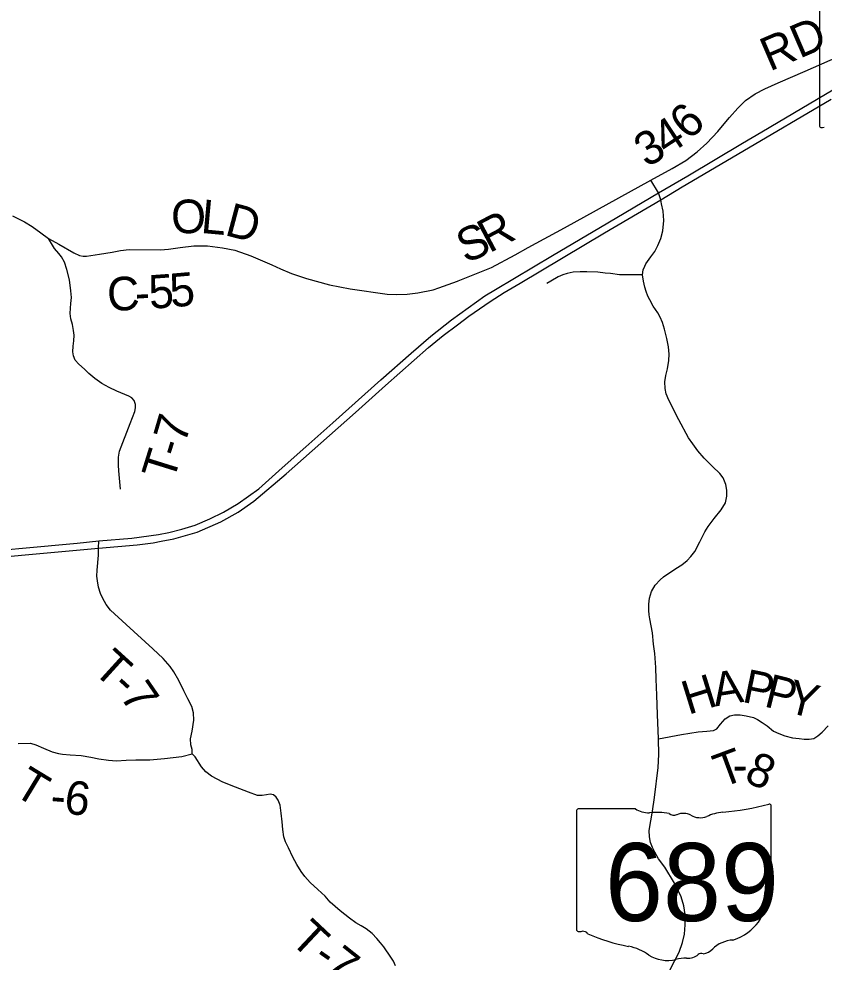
# Model space of a CAD drawing. Extents: x -15 to 405, y -40 to 87.
# Drawn here: x -11.81 to -10.448, y 26.393 to 27.988 of the extents above; entities that cross this region are included whole.
import ezdxf

# ---------------------------------------------------------------- set-up
doc = ezdxf.new("R2010")
doc.units = 0
for name, color, linetype in [('GM_P_State_Location', 7, 'Continuous'), ('GM_X_Minor_Lake', 7, 'Continuous'), ('GM_X_Minor_River', 7, 'Continuous'), ('GM_X_State_Location', 7, 'Continuous'), ('GM_X_Township_Subdivision', 7, 'Continuous'), ('GM_X_Township_Text', 7, 'Continuous')]:
    doc.layers.add(name, color=color, linetype=linetype)

msp = doc.modelspace()

# ---------------------------------------------------------------- linework, layer by layer
at = {"layer": 'GM_P_State_Location'}
for points in [[(-11.6382, 27.1933), (-11.6415, 27.2239), (-11.6421, 27.2336), (-11.6417, 27.247), (-11.6403, 27.2572), (-11.6223, 27.304), (-11.6142, 27.3242), (-11.6129, 27.3305), (-11.6133, 27.3363), (-11.6152, 27.3432), (-11.6191, 27.3477), (-11.6245, 27.3505), (-11.6445, 27.3589), (-11.6576, 27.3649), (-11.6698, 27.3716), (-11.6817, 27.38), (-11.6919, 27.3888), (-11.6996, 27.3959), (-11.7091, 27.4043), (-11.7149, 27.4112), (-11.7177, 27.4183), (-11.719, 27.425), (-11.7183, 27.4351), (-11.7173, 27.4437), (-11.7171, 27.4534), (-11.7179, 27.4614), (-11.7198, 27.4713), (-11.7222, 27.481), (-11.7237, 27.4898), (-11.7233, 27.499), (-11.7222, 27.5068), (-11.7211, 27.5171), (-11.7226, 27.5283), (-11.725, 27.5468), (-11.7291, 27.5647), (-11.7332, 27.5768), (-11.7381, 27.5856), (-11.7427, 27.5916), (-11.75, 27.6), (-11.7601, 27.6168)], [(-10.7553, 27.5552), (-10.7777, 27.5557), (-10.7944, 27.5557), (-10.8097, 27.5577), (-10.8186, 27.5584), (-10.8312, 27.5599), (-10.8497, 27.5606), (-10.861, 27.5606), (-10.8726, 27.5599), (-10.883, 27.5577), (-10.8901, 27.5552), (-10.898, 27.5518), (-10.9106, 27.5449), (-10.9175, 27.5409)], [(-11.5263, 26.8417), (-11.5314, 26.852), (-11.54, 26.8697), (-11.548, 26.8845), (-11.5544, 26.8933), (-11.5663, 26.907), (-11.5837, 26.923), (-11.6291, 26.9643), (-11.6555, 26.9883), (-11.6629, 26.9979), (-11.6685, 27.0084), (-11.6724, 27.0164), (-11.6758, 27.0271), (-11.6773, 27.0378), (-11.6785, 27.0458), (-11.678, 27.0562), (-11.6759, 27.0812), (-11.6754, 27.0932), (-11.6749, 27.1055)], [(-11.1735, 26.3872), (-11.1764, 26.3948), (-11.1811, 26.402), (-11.1932, 26.4192), (-11.1989, 26.426), (-11.2049, 26.4334), (-11.2129, 26.442), (-11.2227, 26.4498), (-11.2312, 26.455), (-11.2402, 26.4599), (-11.2509, 26.4677), (-11.2671, 26.4802), (-11.2755, 26.4872), (-11.2836, 26.4948), (-11.2925, 26.5048), (-11.3044, 26.5161), (-11.3178, 26.528), (-11.3268, 26.5381), (-11.3328, 26.5465), (-11.3403, 26.5584), (-11.3469, 26.5707), (-11.3543, 26.5865), (-11.3596, 26.597), (-11.3624, 26.6052), (-11.3639, 26.6175), (-11.365, 26.6304), (-11.3668, 26.645), (-11.3684, 26.6587), (-11.3715, 26.6673), (-11.3752, 26.6725), (-11.3797, 26.6762), (-11.3851, 26.6772), (-11.3914, 26.6764), (-11.3986, 26.6749), (-11.4068, 26.6754), (-11.4218, 26.6807), (-11.444, 26.6895), (-11.4655, 26.6975), (-11.4848, 26.708), (-11.4942, 26.7152), (-11.5016, 26.7234), (-11.5119, 26.7406), (-11.5174, 26.7455), (-11.5174, 26.7529), (-11.5193, 26.7609), (-11.5201, 26.7708), (-11.5174, 26.7839), (-11.5146, 26.8024), (-11.515, 26.8151), (-11.518, 26.8254), (-11.5246, 26.8383), (-11.5263, 26.8417)], [(-10.7282, 26.7708), (-10.6893, 26.778), (-10.6615, 26.7829), (-10.6468, 26.7839), (-10.6354, 26.7853), (-10.6299, 26.788), (-10.6234, 26.7955), (-10.6158, 26.8045), (-10.6075, 26.8096), (-10.6001, 26.8116), (-10.5905, 26.8114), (-10.5804, 26.8096), (-10.5679, 26.807), (-10.5608, 26.8039), (-10.553, 26.7988), (-10.5445, 26.7929), (-10.534, 26.7839), (-10.5247, 26.7798), (-10.5147, 26.7762), (-10.502, 26.7729), (-10.4906, 26.7713), (-10.4818, 26.7702), (-10.4733, 26.7704), (-10.4657, 26.7715), (-10.4588, 26.776), (-10.4517, 26.7825), (-10.4417, 26.7929)], [(-11.8113, 26.7628), (-11.7908, 26.7636), (-11.7815, 26.7609), (-11.7686, 26.7554), (-11.7542, 26.7492), (-11.7436, 26.7464), (-11.7364, 26.7449), (-11.7237, 26.7439), (-11.7048, 26.7425), (-11.6888, 26.7398), (-11.6752, 26.7371), (-11.659, 26.7351), (-11.6451, 26.7338), (-11.6287, 26.7347), (-11.6124, 26.7353), (-11.5888, 26.7357), (-11.5642, 26.7377), (-11.5347, 26.7412), (-11.5174, 26.7455)]]:
    msp.add_lwpolyline(points, dxfattribs=at)
at = {"layer": 'GM_X_State_Location'}
for points in [[(-11.9748, 27.0773), (-11.8042, 27.0935), (-11.7119, 27.1017), (-11.6749, 27.1055), (-11.6193, 27.1103), (-11.5743, 27.1163), (-11.5567, 27.12), (-11.5347, 27.1253), (-11.5121, 27.1324), (-11.4874, 27.143), (-11.4641, 27.154), (-11.4393, 27.169), (-11.4047, 27.1939), (-11.3648, 27.2292), (-11.3248, 27.2644), (-11.2794, 27.3053), (-11.198, 27.3778), (-11.147, 27.4228), (-11.1134, 27.4517), (-11.0786, 27.4795), (-11.0224, 27.5197), (-11.0041, 27.5307), (-10.9079, 27.5882), (-10.8263, 27.636), (-10.7285, 27.6938), (-10.679, 27.7229), (-10.5862, 27.7782), (-10.5535, 27.7972), (-10.4058, 27.8848)], [(-10.7247, 27.6824), (-10.6883, 27.704), (-10.5858, 27.7645), (-10.4363, 27.8527)], [(-10.7515, 27.5703), (-10.7498, 27.574), (-10.7412, 27.5861), (-10.7349, 27.595), (-10.7296, 27.6053), (-10.7243, 27.6171), (-10.7213, 27.6297), (-10.7192, 27.6471), (-10.7207, 27.663), (-10.7234, 27.6756), (-10.7247, 27.6824), (-10.7285, 27.6938)], [(-11.9849, 27.0644), (-11.7999, 27.0819), (-11.6754, 27.0932), (-11.6103, 27.0991), (-11.5834, 27.1025), (-11.5696, 27.1054), (-11.5481, 27.1092), (-11.5089, 27.1206), (-11.4686, 27.1378), (-11.4396, 27.154), (-11.4129, 27.1725), (-11.3582, 27.219), (-11.2411, 27.3225), (-11.1901, 27.3686), (-11.1173, 27.4327), (-11.0928, 27.4528), (-11.0687, 27.4711), (-11.0491, 27.4857), (-11.0129, 27.5101), (-10.9897, 27.5253), (-10.9625, 27.5412), (-10.8197, 27.6263), (-10.7247, 27.6824)], [(-10.714, 26.3708), (-10.7009, 26.3959), (-10.6935, 26.41), (-10.688, 26.4264), (-10.6847, 26.4408), (-10.6834, 26.4567), (-10.6834, 26.4742), (-10.6855, 26.4888), (-10.6902, 26.5038), (-10.7013, 26.527), (-10.7179, 26.5537), (-10.7282, 26.5682), (-10.7348, 26.5795), (-10.7386, 26.5875), (-10.7417, 26.5955), (-10.7436, 26.6052), (-10.744, 26.616), (-10.7386, 26.6489), (-10.7352, 26.6715), (-10.729, 26.7223), (-10.7276, 26.7443), (-10.7282, 26.7708), (-10.7299, 26.8123), (-10.7315, 26.8449), (-10.7321, 26.8718), (-10.7331, 26.8914), (-10.7345, 26.915), (-10.7366, 26.9308), (-10.7388, 26.9499), (-10.7433, 26.9738), (-10.7443, 26.9807), (-10.7447, 26.9881), (-10.7449, 26.9987), (-10.7435, 27.0089), (-10.7401, 27.0203), (-10.7343, 27.0305), (-10.7258, 27.0395), (-10.7199, 27.045), (-10.699, 27.059), (-10.6887, 27.065), (-10.6799, 27.0723), (-10.6736, 27.0792), (-10.667, 27.0876), (-10.6585, 27.1041), (-10.6503, 27.1208), (-10.6446, 27.1302), (-10.6344, 27.1435), (-10.6223, 27.1581), (-10.6152, 27.1702), (-10.6128, 27.1812), (-10.6126, 27.1912), (-10.6144, 27.201), (-10.6189, 27.2124), (-10.6246, 27.2196), (-10.6368, 27.2316), (-10.6511, 27.2457), (-10.6621, 27.2581), (-10.6705, 27.2695), (-10.6776, 27.2799), (-10.6938, 27.3103), (-10.7111, 27.3436), (-10.7154, 27.3542), (-10.7172, 27.3631), (-10.7178, 27.3744), (-10.7158, 27.385), (-10.7133, 27.3966), (-10.7107, 27.4105), (-10.7101, 27.4211), (-10.7115, 27.4337), (-10.7141, 27.4476), (-10.7182, 27.4635), (-10.7217, 27.4749), (-10.7258, 27.4837), (-10.7296, 27.491), (-10.7374, 27.5027), (-10.7433, 27.5133), (-10.7464, 27.5196), (-10.7492, 27.5275), (-10.7513, 27.5345), (-10.7539, 27.5449), (-10.7553, 27.5552), (-10.7545, 27.564), (-10.7515, 27.5703)]]:
    msp.add_lwpolyline(points, dxfattribs=at)
at = {"layer": 'GM_X_Township_Subdivision'}
for p, q in [((-10.4561, 28.0082), (-10.4561, 27.8081)), ((-10.8673, 26.6489), (-10.8673, 26.4488)), ((-10.7676, 26.6524), (-10.8641, 26.6524)), ((-10.5378, 26.5526), (-10.5378, 26.6573)), ((-10.5378, 26.5527), (-10.5378, 26.5526))]:
    msp.add_line(p, q, dxfattribs=at)
for centre, radius, start, end in [((-10.453, 27.8077), 0.00308, 171.9584, 258.3066), ((-10.4526, 27.8281), 0.0235, 267.339, 280.6039)]:
    msp.add_arc(centre, radius, start, end, dxfattribs=at)
for centre, major_axis, start_param, end_param in [((-10.8636, 26.6493), (0.00382, 0), 1.712693, 3.28349), ((-10.7446, 26.6756), (0.037, 0), 4.042523, 4.731795), ((-10.6552, 26.9252), (0.3495, 0), 4.814394, 5.042369), ((-10.5414, 26.6577), (0.00367, 0), 6.141152, 7.989035), ((-10.7323, 26.54), (0.133, 0), 1.404758, 1.657858), ((-10.7021, 26.6504), (0.0107, 0), 3.836095, 5.185415), ((-10.6864, 26.6272), (0.0222, 0), 0.950623, 2.079405), ((-10.6578, 26.659), (0.0267, 0), 4.081561, 5.145723), ((-10.6106, 26.5912), (0.0703, 0), 1.699011, 2.107814), ((-10.5386, 26.5449), (0.00568, 0), 1.883978, 3.671073), ((-10.5747, 26.5317), (0.0341, 0), 5.934695, 6.695948), ((-10.5417, 26.5522), (0.00393, 0), 5.05454, 6.418171), ((-10.5246, 26.5088), (0.0248, 0), 2.387724, 3.262537), ((-10.6356, 26.4955), (0.0874, 0), 5.101752, 6.440018), ((-10.8635, 26.4484), (0.00385, 0), 3.00124, 4.508301), ((-10.863, 26.4688), (0.0294, 0), 4.665946, 4.897461), ((-10.8569, 26.4372), (0.0106, 0), 0.519207, 1.627899), ((-10.7231, 26.617), (0.2524, 0), 4.195997, 4.488961), ((-10.5987, 26.3926), (0.0479, 0), 1.647645, 2.488434), ((-10.7984, 26.3589), (0.079, 0), 0.823519, 1.323587), ((-10.6594, 26.4294), (0.0282, 0), 4.937069, 5.64225), ((-10.7129, 26.4363), (0.0501, 0), 4.026481, 4.996735), ((-10.684, 26.3671), (0.0412, 0), 1.495662, 1.94098), ((-10.6803, 26.4213), (0.0267, 0), 4.691044, 5.507374), ((-10.6562, 26.4019), (0.00752, 0), 1.147584, 2.315152)]:
    msp.add_ellipse(centre, major_axis=major_axis, ratio=0.8, start_param=start_param, end_param=end_param, dxfattribs=at)
at = {"layer": 'GM_X_Township_Text'}
msp.add_line((-10.7285, 27.6938), (-10.7415, 27.7154), dxfattribs=at)
for points in [[(-10.6174, 27.8105), (-10.6082, 27.8214), (-10.5942, 27.8371), (-10.581, 27.8499), (-10.5651, 27.8613), (-10.5487, 27.8701), (-10.5262, 27.8803), (-10.4806, 27.8997), (-10.3959, 27.9368), (-10.3232, 27.9678), (-10.3177, 27.9702)], [(-11.0674, 27.5452), (-11.011, 27.5679), (-10.971, 27.5892), (-10.9489, 27.6018), (-10.8875, 27.6351), (-10.7415, 27.7154), (-10.7053, 27.735), (-10.6822, 27.7487), (-10.6628, 27.7636), (-10.6465, 27.7778), (-10.6279, 27.798), (-10.6174, 27.8105)], [(-11.821, 27.6553), (-11.801, 27.645), (-11.7881, 27.637), (-11.7734, 27.6263), (-11.7601, 27.6168), (-11.7425, 27.6075), (-11.7176, 27.5925), (-11.7078, 27.5882), (-11.7014, 27.5871), (-11.696, 27.5869), (-11.6738, 27.5903), (-11.6523, 27.594), (-11.6385, 27.5963), (-11.6236, 27.5981), (-11.5706, 27.5975), (-11.5574, 27.5989), (-11.5378, 27.6014), (-11.5142, 27.6043), (-11.4911, 27.6043), (-11.4661, 27.601), (-11.4452, 27.5969), (-11.4179, 27.5874), (-11.3826, 27.5723), (-11.3679, 27.5653), (-11.3494, 27.5578), (-11.3238, 27.5495), (-11.2849, 27.5388), (-11.25, 27.5318), (-11.1876, 27.5225), (-11.1719, 27.5223), (-11.1534, 27.5225), (-11.1356, 27.5248), (-11.1096, 27.5303), (-11.1001, 27.5336), (-11.0683, 27.5448), (-11.0674, 27.5452)]]:
    msp.add_lwpolyline(points, dxfattribs=at)

# ---------------------------------------------------------------- texts
at = {"layer": 'GM_X_Minor_Lake'}
for s, height, rotation, p in [('RD', 0.05682, 23.2643, (-10.5403, 27.8989)), ('6', 0.0568, 42.7907, (-10.6772, 27.7812)), ('4', 0.0568, 33.3694, (-10.7144, 27.7557)), ('3', 0.0568, 29.0852, (-10.7489, 27.7362)), ('O', 0.0568, 1.9565, (-11.5519, 27.6248)), ('L', 0.0568, 354.76, (-11.5038, 27.6265)), ('D', 0.0568, 345.1014, (-11.464, 27.6231)), ('R', 0.0568, 27.8588, (-11.0147, 27.5915)), ('S', 0.0568, 22.78, (-11.0551, 27.5743)), ('5', 0.0568, 4.9574, (-11.5528, 27.5004)), ('C', 0.0568, 3.077, (-11.6597, 27.4939)), ('5', 0.0568, 4.016, (-11.5888, 27.4978)), ('-', 0.0568, 3.3956, (-11.6127, 27.4964))]:
    msp.add_text(s, height=height, rotation=rotation, dxfattribs=at).set_placement(p)
at = {"layer": 'GM_X_Minor_River'}
for s, rotation, p in [('7', 73.5821, (-11.5293, 27.268)), ('-', 72.8192, (-11.5365, 27.2449)), ('T', 72.6879, (-11.5492, 27.2042)), ('T', 317.7087, (-11.6873, 26.8852)), ('P', 348.4958, (-10.5886, 26.8337)), ('-', 317.457, (-11.6559, 26.8566)), ('7', 304.5546, (-11.6409, 26.8434)), ('H', 17.2645, (-10.6782, 26.8113)), ('A', 9.1383, (-10.6326, 26.8256)), ('P', 346.0456, (-10.5516, 26.8262)), ('Y', 345.8688, (-10.5145, 26.817)), ('T', 20.3624, (-10.6218, 26.6876)), ('8', 335.8293, (-10.5858, 26.7001)), ('T', 328.7783, (-11.8218, 26.678)), ('-', 0.6334, (-10.6028, 26.6985)), ('6', 352.5426, (-11.7356, 26.6455)), ('-', 355.5776, (-11.7581, 26.6472)), ('T', 316.7746, (-11.3537, 26.4286)), ('-', 324.9897, (-11.3159, 26.394)), ('7', 321.5011, (-11.2975, 26.3811))]:
    msp.add_text(s, height=0.0568, rotation=rotation, dxfattribs=at).set_placement(p)
at = {"layer": 'GM_X_Township_Subdivision'}
msp.add_text('689', height=0.13184, dxfattribs=at).set_placement((-10.8189, 26.4629))

doc.saveas('drawing.dxf')
